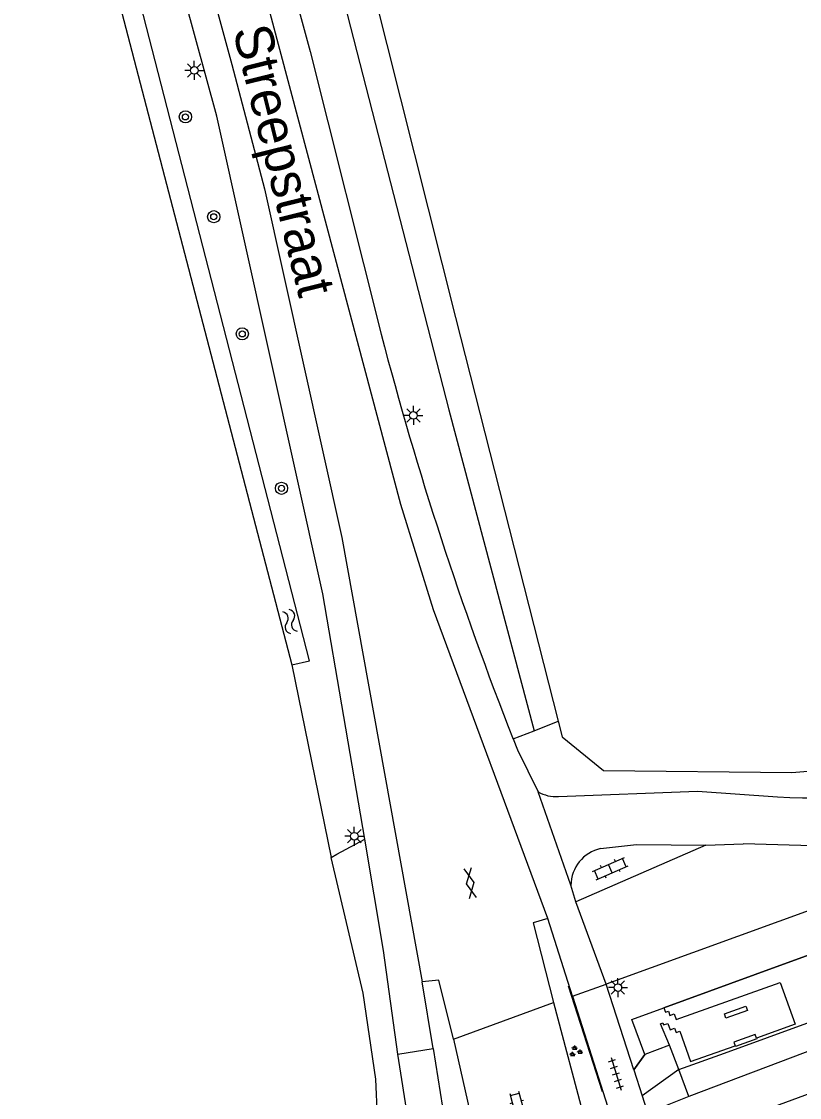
# Model space of a CAD drawing. Extents: x 135999 to 138000, y 396000 to 398501.
# Drawn here: x 137853.4 to 137904.5, y 397912.2 to 397982.9 of the extents above; entities that cross this region are included whole.
import ezdxf

# ---------------------------------------------------------------- set-up
doc = ezdxf.new("R2010")
doc.units = 0
for name, color, linetype in [('gg-afsc-hekwerk', 7, 'Continuous'), ('gg-afsc-muur', 7, 'Continuous'), ('gg-anno-openbare ruimte label', 7, 'Continuous'), ('gg-aspt-spoorlijn', 7, 'Continuous'), ('gg-knt-bronhoudergrens', 7, 'Continuous'), ('gg-knt-verharding', 7, 'Continuous'), ('gg-knt-verharding nz', 7, 'Continuous'), ('gg-kntw-beschoeiing', 7, 'Continuous'), ('gg-kntw-bovenkant insteek waterloop', 7, 'Continuous'), ('gt-grn-groengrens', 7, 'Continuous'), ('gt-grn-weggrens', 7, 'Continuous'), ('gt-symb-boom', 7, 'Continuous'), ('gt-symb-gesloten verharding', 7, 'Continuous'), ('gt-symb-groenvak', 7, 'Continuous'), ('gt-symb-klinker verharding', 7, 'Continuous'), ('gt-symb-lichtmast', 7, 'Continuous'), ('gt-symb-tegel verharding', 7, 'Continuous'), ('gt-symb-watersymbool', 7, 'Continuous'), ('gx-grn-maaiveld', 7, 'Continuous')]:
    doc.layers.add(name, color=color, linetype=linetype)

# ---------------------------------------------------------------- blocks, each defined once
blk = doc.blocks.new('gt0-BOOM')
at = {"layer": 'gt-symb-boom'}
for radius in [0.4, 0.2]:
    blk.add_circle((0, 0), radius, dxfattribs=at)
blk = doc.blocks.new('gt0-WA')
at = {"layer": 'gt-symb-watersymbool'}
for centre, start, end in [((-0.323, 0.022), 28.07249, 151.92751), ((0.427, 0.422), 208.07248, 331.92751), ((-0.323, -0.428), 28.07249, 151.92751), ((0.427, -0.028), 208.07248, 331.92751)]:
    blk.add_arc(centre, 0.425, start, end, dxfattribs=at)
blk = doc.blocks.new('gt0-LMAST')
at = {"layer": 'gt-symb-lichtmast'}
for p, q in [((-0.182, 0.173), (-0.447, 0.438)), ((-0.005, 0.246), (-0.005, 0.621)), ((0.172, 0.173), (0.437, 0.438)), ((-0.255, -0.004), (-0.63, -0.004)), ((-0.182, -0.181), (-0.447, -0.446)), ((-0.005, -0.254), (-0.005, -0.629)), ((0.437, -0.446), (0.172, -0.181)), ((0.245, -0.004), (0.62, -0.004))]:
    blk.add_line(p, q, dxfattribs=at)
blk.add_circle((-0.005, -0.004), 0.25, dxfattribs=at)
blk = doc.blocks.new('gt0-TEG1')
at = {"layer": 'gt-symb-tegel verharding'}
for p, q in [((-1.125, 0), (1.125, 0)), ((-0.9, -0.25), (-0.9, 0.25)), ((-0.45, -0.25), (-0.45, 0.25)), ((0, -0.25), (0, 0.25)), ((0.45, -0.25), (0.45, 0.25)), ((0.9, -0.25), (0.9, 0.25))]:
    blk.add_line(p, q, dxfattribs=at)
blk = doc.blocks.new('gt0-KL1')
at = {"layer": 'gt-symb-klinker verharding'}
for p, q in [((-1.15, 0.3), (1.15, 0.3)), ((-1, -0.3), (-1, 0.3)), ((-0.5, 0.3), (-0.5, 0.45)), ((0, -0.3), (0, 0.3)), ((0.5, 0.3), (0.5, 0.45)), ((1, -0.3), (1, 0.3)), ((-1.15, -0.3), (1.15, -0.3)), ((-0.5, -0.45), (-0.5, -0.3)), ((0.5, -0.45), (0.5, -0.3))]:
    blk.add_line(p, q, dxfattribs=at)
blk = doc.blocks.new('gt0-GESVH1')
at = {"layer": 'gt-symb-gesloten verharding'}
for p, q in [((-0.992, -0.261), (0.008, 0.239)), ((0.008, -0.261), (-0.992, 0.239)), ((0.008, 0.239), (1.008, -0.261)), ((1.008, 0.239), (0.008, -0.261))]:
    blk.add_line(p, q, dxfattribs=at)
blk = doc.blocks.new('gt0-GRVAK')
at = {"layer": 'gt-symb-groenvak'}
for p, q in [((-0.11, 0.189), (-0.228, 0.24)), ((-0.182, 0.153), (0.088, 0.153)), ((-0.091, 0.211), (-0.156, 0.322)), ((-0.047, 0.214), (-0.047, 0.393)), ((-0.004, 0.211), (0.061, 0.322)), ((0.015, 0.189), (0.133, 0.24)), ((0.262, -0.052), (0.197, 0.059)), ((0.305, -0.049), (0.305, 0.13)), ((0.349, -0.052), (0.414, 0.059)), ((-0.245, -0.228), (-0.363, -0.177)), ((-0.318, -0.264), (-0.047, -0.264)), ((-0.226, -0.206), (-0.291, -0.095)), ((-0.183, -0.203), (-0.183, -0.024)), ((-0.139, -0.206), (-0.074, -0.095)), ((-0.12, -0.228), (-0.002, -0.177)), ((0.243, -0.074), (0.125, -0.023)), ((0.17, -0.11), (0.441, -0.11)), ((0.368, -0.074), (0.486, -0.023))]:
    blk.add_line(p, q, dxfattribs=at)

msp = doc.modelspace()

# ---------------------------------------------------------------- linework, layer by layer
at = {"layer": 'gg-afsc-hekwerk'}
msp.add_line((137893.642, 397913.996), (137894.378, 397914.992), dxfattribs=at)
at = {"layer": 'gg-afsc-muur'}
msp.add_line((137891.596, 397912.534), (137889.349, 397919.485), dxfattribs=at)
for points in [[(137896.598, 397913.997), (137899.606, 397915.071), (137907.841, 397918.088), (137910.706, 397919.138), (137910.198, 397920.463), (137910.048, 397920.852), (137909.879, 397921.294), (137909.221, 397923.01)], [(137909.133, 397916.714), (137897.27, 397912.222), (137895.082, 397911.348)]]:
    msp.add_lwpolyline(points, dxfattribs=at)
at = {"layer": 'gg-aspt-spoorlijn'}
msp.add_lwpolyline([(136075.432, 397214.462), (136165.192, 397250.318), (136175.832, 397254.5), (136256.702, 397286.853), (136831.363, 397516.942), (136867.048, 397531.048), (136889.122, 397539.645), (136916.327, 397550.041), (136945.866, 397561.094), (136993.358, 397578.62), (137270.524, 397680.016), (137802.487, 397874.911), (137896.16, 397909.121), (138000, 397947.186)], dxfattribs=at)
at = {"layer": 'gg-knt-bronhoudergrens'}
for p, q in [((137874.139, 397928.154), (137875.967, 397929.141)), ((137873.758, 397927.948), (137874.139, 397928.154))]:
    msp.add_line(p, q, dxfattribs=at)
at = {"layer": 'gg-knt-verharding'}
for p, q in [((137885.715, 397935.729), (137885.997, 397935.013)), ((137885.997, 397935.013), (137887.363, 397932.261)), ((137898.37, 397928.749), (137889.848, 397925.025)), ((137898.37, 397928.749), (137900.832, 397928.848)), ((137906.549, 397928.661), (137900.832, 397928.848)), ((137889.848, 397925.025), (137889.517, 397926.114)), ((137891.829, 397919.616), (137889.848, 397925.025)), ((137889.622, 397918.837), (137887.988, 397923.933)), ((137889.622, 397918.837), (137891.829, 397919.616)), ((137881.805, 397916.004), (137888.376, 397918.406))]:
    msp.add_line(p, q, dxfattribs=at)
for points in [[(137875.967, 397929.141), (137873.219, 397945.269), (137866.246, 397976.661), (137859.878, 398000)], [(137867.184, 398000), (137872.378, 397980.904), (137877.048, 397962.345)], [(137888.7, 397931.96), (137897.834, 397932.292), (137903.084, 397931.926)], [(137891.469, 397928.524), (137893.821, 397928.786), (137898.37, 397928.749)], [(137887.988, 397923.933), (137887.043, 397923.654), (137888.376, 397918.406)], [(137881.805, 397916.004), (137880.843, 397919.881), (137879.738, 397919.773)]]:
    msp.add_lwpolyline(points, dxfattribs=at)
for centre, radius, start, end in [((138105.906, 398022.149), 236.543, 194.64481, 201.42892), ((137905.079, 397965.688), 33.82, 266.61831, 288.78182), ((137888.496, 397934.172), 2.222, 239.34918, 275.27578), ((137891.977, 397926.117), 2.46, 101.91259, 180.07534)]:
    msp.add_arc(centre, radius, start, end, dxfattribs=at)
at = {"layer": 'gg-knt-verharding nz'}
for points in [[(137887.988, 397923.933), (137880.477, 397944.223), (137878.343, 397951.141), (137874.032, 397967.369), (137869.851, 397983.106), (137863.652, 398006.443), (137855.763, 398035.187), (137848.2, 398062.742), (137839.113, 398095.852), (137822.529, 398156.278), (137816.58, 398177.955)], [(137813.314, 398177.059), (137826.183, 398130.207), (137847.311, 398053.123), (137867.245, 397980.053), (137869.379, 397971.896), (137874.458, 397948.963), (137879.738, 397919.773)]]:
    msp.add_lwpolyline(points, dxfattribs=at)
at = {"layer": 'gg-kntw-beschoeiing'}
msp.add_lwpolyline([(137897.27, 397912.222), (137896.598, 397913.997), (137895.99, 397915.603), (137894.378, 397914.992), (137893.512, 397917.299), (137895.621, 397918.066), (137903.007, 397920.753), (137909.217, 397923.02), (137919.626, 397926.82), (137933.885, 397931.999), (137941.08, 397934.644), (137952.918, 397938.943), (137957.826, 397940.151), (137970.043, 397943.223), (137978.695, 397945.422), (137989.062, 397948.016), (137991.648, 397948.666)], dxfattribs=at)
at = {"layer": 'gg-kntw-bovenkant insteek waterloop'}
for p, q in [((137855.691, 398000), (137871.183, 397940.612)), ((137887.09, 397936.269), (137888.675, 397936.908))]:
    msp.add_line(p, q, dxfattribs=at)
for points in [[(137868.676, 398008.243), (137874.845, 397983.275), (137881.503, 397957.373), (137887.09, 397936.269)], [(137870.804, 398007.589), (137876.523, 397984.959), (137881.93, 397963.435), (137888.675, 397936.908)], [(137871.183, 397940.612), (137872.347, 397940.862), (137857.136, 398000)]]:
    msp.add_lwpolyline(points, dxfattribs=at)
at = {"layer": 'gt-grn-groengrens'}
for p, q in [((137961.353, 397944.865), (137891.829, 397919.616)), ((137871.183, 397940.612), (137873.758, 397927.948)), ((137885.715, 397935.729), (137887.09, 397936.269))]:
    msp.add_line(p, q, dxfattribs=at)
msp.add_lwpolyline([(137888.675, 397936.908), (137888.941, 397935.861), (137891.652, 397933.655), (137904.03, 397933.529), (137914.512, 397934.396), (137942.76, 397944.116)], dxfattribs=at)
at = {"layer": 'gt-grn-weggrens'}
msp.add_line((137889.517, 397926.114), (137887.363, 397932.261), dxfattribs=at)
at = {"layer": 'gx-grn-maaiveld'}
for p, q in [((137877.193, 397921.82), (137875.967, 397929.141)), ((137878.142, 397915.023), (137877.193, 397921.82)), ((137880.473, 397915.39), (137879.738, 397919.773)), ((137893.642, 397913.996), (137891.829, 397919.616)), ((137889.622, 397918.837), (137892.484, 397909.868)), ((137888.376, 397918.406), (137890.798, 397909.249)), ((137881.805, 397916.004), (137883.904, 397906.718)), ((137878.142, 397915.023), (137880.473, 397915.39)), ((137880.473, 397915.39), (137881.952, 397906.001)), ((137895.99, 397915.603), (137894.378, 397914.992)), ((137896.598, 397913.997), (137895.99, 397915.603)), ((137879.111, 397908.869), (137878.142, 397915.023)), ((137894.378, 397914.992), (137893.642, 397913.996)), ((137893.642, 397913.996), (137894.193, 397912.286)), ((137896.598, 397913.997), (137894.193, 397912.286)), ((137894.193, 397912.286), (137894.71, 397910.685))]:
    msp.add_line(p, q, dxfattribs=at)
for points in [[(137876.191, 397907.942), (137876.813, 397910.876), (137876.708, 397913.379), (137875.861, 397919.022), (137873.758, 397927.948)], [(137909.217, 397923.02), (137903.007, 397920.753), (137895.621, 397918.066)], [(137895.621, 397918.066), (137895.725, 397917.775), (137895.915, 397917.843), (137896.016, 397917.561), (137896.298, 397917.662), (137896.428, 397917.297), (137903.256, 397919.735), (137904.241, 397916.976), (137901.712, 397916.073)], [(137894.378, 397914.992), (137893.512, 397917.299), (137895.621, 397918.066)], [(137896.598, 397913.997), (137899.606, 397915.071), (137907.841, 397918.088)], [(137899.6, 397917.662), (137901.013, 397918.166), (137901.114, 397917.884), (137899.701, 397917.379), (137899.6, 397917.662)], [(137895.99, 397915.603), (137895.391, 397917.019), (137895.552, 397917.076), (137895.602, 397916.935), (137895.884, 397917.036), (137896.036, 397916.612), (137896.318, 397916.713), (137896.419, 397916.431), (137896.67, 397916.52), (137897.381, 397914.527), (137900.299, 397915.569)], [(137901.712, 397916.073), (137901.629, 397916.305), (137900.217, 397915.801), (137900.299, 397915.569)], [(137901.712, 397916.073), (137901.73, 397916.022), (137900.317, 397915.518), (137900.299, 397915.569)]]:
    msp.add_lwpolyline(points, dxfattribs=at)

# ---------------------------------------------------------------- block references
at = {"layer": 'gt-symb-boom'}
for p in [(137864.189, 397976.617), (137866.05, 397970.056), (137867.925, 397962.355), (137870.501, 397952.206)]:
    msp.add_blockref('gt0-BOOM', p, dxfattribs=at)
at = {"layer": 'gt-symb-gesloten verharding', "rotation": 99.9615165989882}
msp.add_blockref('gt0-GESVH1', (137882.891, 397926.236), dxfattribs=at)
at = {"layer": 'gt-symb-groenvak'}
msp.add_blockref('gt0-GRVAK', (137889.811, 397915.199), dxfattribs=at)
at = {"layer": 'gt-symb-klinker verharding'}
for p, rotation in [((137892.102, 397927.201), 23.58999017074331), ((137886.084, 397911.401), -74.99108632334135)]:
    msp.add_blockref('gt0-KL1', p, dxfattribs=dict(at, rotation=rotation))
at = {"layer": 'gt-symb-lichtmast'}
for p in [(137864.773, 397979.675), (137879.176, 397956.997), (137875.291, 397929.344), (137892.604, 397919.397)]:
    msp.add_blockref('gt0-LMAST', p, dxfattribs=at)
at = {"layer": 'gt-symb-tegel verharding', "rotation": -73.01526746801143}
msp.add_blockref('gt0-TEG1', (137892.478, 397913.723), dxfattribs=at)
at = {"layer": 'gt-symb-watersymbool', "rotation": -70.00710602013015}
msp.add_blockref('gt0-WA', (137871.038, 397943.499), dxfattribs=at)

# ---------------------------------------------------------------- texts
at = {"layer": 'gg-anno-openbare ruimte label'}
msp.add_text('Streepstraat', height=2.5, rotation=283.9, dxfattribs=at).set_placement((137867.291, 397982.323))

doc.saveas('drawing.dxf')
